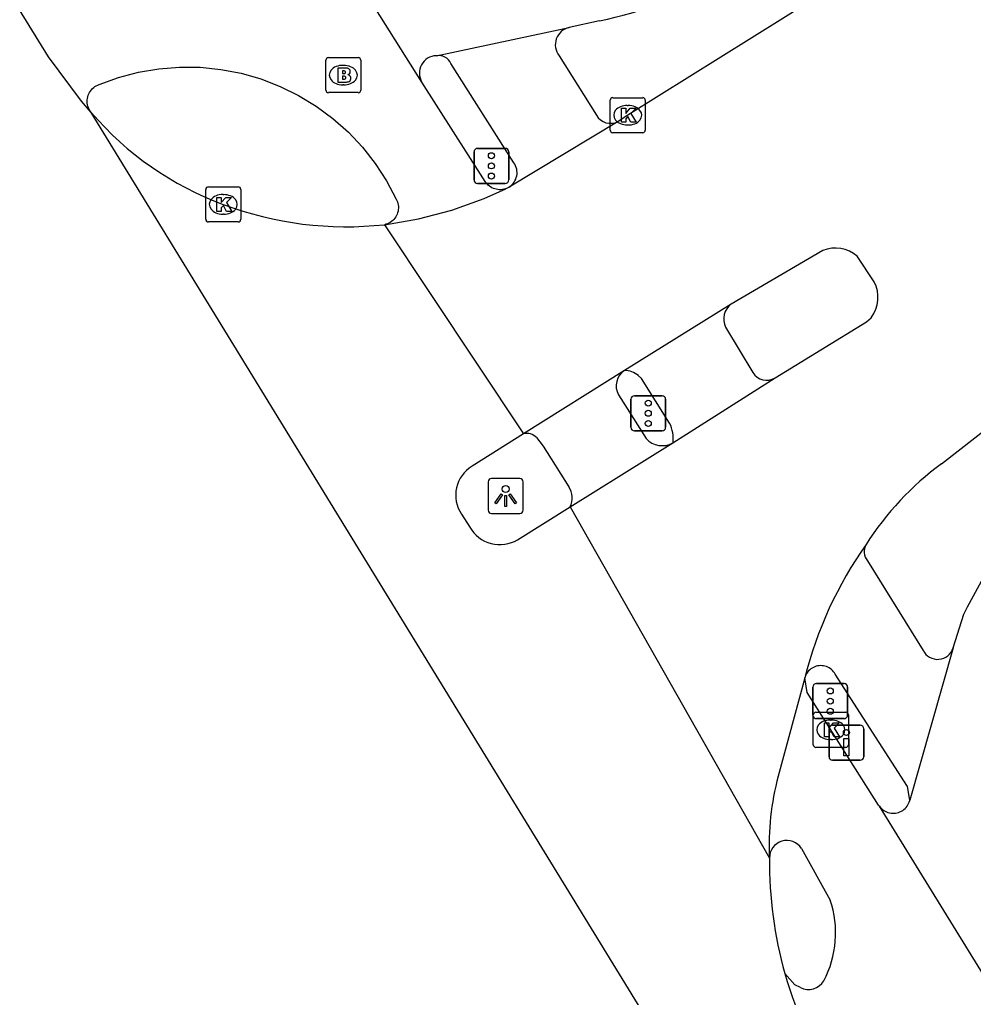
# Model space of a CAD drawing. Extents: x 158838 to 160074, y 386376 to 387776.
# Drawn here: x 159147.95 to 159175.17, y 386699.3 to 386727.2 of the extents above; entities that cross this region are included whole.
import ezdxf

# ---------------------------------------------------------------- set-up
doc = ezdxf.new("R2010")
doc.units = 0
for name, color, linetype in [('IMGEO_Brandkraan', 7, 'Continuous'), ('IMGEO_Drukknoppaal', 7, 'Continuous'), ('IMGEO_Fietspad_gesloten', 7, 'Continuous'), ('IMGEO_Fietspad_open', 7, 'Continuous'), ('IMGEO_Kolk', 7, 'Continuous'), ('IMGEO_Lichtpunt', 7, 'Continuous'), ('IMGEO_Rijbaan_lokaal_gesloten', 7, 'Continuous'), ('IMGEO_Rijbaan_regionaal_gesloten', 7, 'Continuous'), ('IMGEO_Verkeersregelinstallatiepaal', 7, 'Continuous'), ('IMGEO_Voetpad_open', 7, 'Continuous')]:
    doc.layers.add(name, color=color, linetype=linetype)

msp = doc.modelspace()

# ---------------------------------------------------------------- linework, layer by layer
at = {"layer": 'IMGEO_Brandkraan'}
for p, q in [((159156.761, 386726.115), (159157.613, 386726.115)), ((159156.686, 386725.189), (159156.686, 386726.041)), ((159157.174, 386725.895), (159157.199, 386725.895)), ((159157.687, 386726.041), (159157.687, 386725.189)), ((159157.197, 386725.335), (159157.172, 386725.335)), ((159157.613, 386725.115), (159156.761, 386725.115))]:
    msp.add_line(p, q, dxfattribs=at)
for points in [[(159156.761, 386726.115), (159157.613, 386726.115)], [(159156.686, 386725.189), (159156.686, 386726.041)], [(159157.034, 386725.815), (159157.034, 386725.415), (159157.247, 386725.415)], [(159157.265, 386725.815), (159157.034, 386725.815)], [(159157.687, 386726.041), (159157.687, 386725.189)], [(159157.213, 386725.734), (159157.159, 386725.734), (159157.159, 386725.658)], [(159157.159, 386725.658), (159157.212, 386725.658)], [(159157.221, 386725.582), (159157.159, 386725.582), (159157.159, 386725.501)], [(159157.159, 386725.501), (159157.221, 386725.501)], [(159157.613, 386725.115), (159156.761, 386725.115)]]:
    msp.add_lwpolyline(points, dxfattribs=at)
for centre, radius, start, end in [((159156.763, 386726.039), 0.0765, 91.552, 178.448), ((159156.763, 386726.039), 0.0765, 91.552, 178.448), ((159157.611, 386726.039), 0.0765, 1.552, 88.448), ((159157.611, 386726.039), 0.0765, 1.552, 88.448), ((159157.269, 386725.67), 0.145, 59.4692, 91.5367), ((159157.214, 386725.696), 0.0379, 267.8285, 90.9355), ((159157.222, 386725.541), 0.0404, 269.8759, 90.5077), ((159157.294, 386725.717), 0.0922, 285.5137, 58.1501), ((159157.299, 386725.525), 0.105, 301.3115, 78.989), ((159157.253, 386725.666), 0.251, 268.6676, 293.5347), ((159156.763, 386725.191), 0.0765, 181.552, 268.448), ((159156.763, 386725.191), 0.0765, 181.552, 268.448), ((159157.611, 386725.191), 0.0765, 271.552, 358.448), ((159157.611, 386725.191), 0.0765, 271.552, 358.448)]:
    msp.add_arc(centre, radius, start, end, dxfattribs=at)
for centre, major_axis, ratio, start_param, end_param in [((159157.173, 386725.615), (-0.387, 0.002), 0.722429, 4.712389, 7.853982), ((159157.198, 386725.615), (-0.39, 0.002), 0.717154, 1.570796, 4.712389)]:
    msp.add_ellipse(centre, major_axis=major_axis, ratio=ratio, start_param=start_param, end_param=end_param, dxfattribs=at)
at = {"layer": 'IMGEO_Drukknoppaal'}
for p, q in [((159171.048, 386706.165), (159171.048, 386706.965)), ((159171.048, 386706.965), (159171.048, 386706.165)), ((159171.148, 386707.065), (159171.938, 386707.065)), ((159171.938, 386707.065), (159171.148, 386707.065)), ((159172.038, 386706.965), (159172.038, 386706.165)), ((159172.038, 386706.165), (159172.038, 386706.965)), ((159171.938, 386706.065), (159171.148, 386706.065)), ((159171.148, 386706.065), (159171.938, 386706.065))]:
    msp.add_line(p, q, dxfattribs=at)
msp.add_lwpolyline([(159171.618, 386706.69), (159171.618, 386706.19), (159171.468, 386706.19), (159171.468, 386706.69), (159171.618, 386706.69)], dxfattribs=at)
msp.add_circle((159171.543, 386706.855), 0.085, dxfattribs=at)
for centre, start, end in [((159171.148, 386706.965), 90, 180), ((159171.148, 386706.965), 90, 180), ((159171.938, 386706.965), 0, 90), ((159171.938, 386706.965), 360, 90), ((159171.148, 386706.165), 180, 270), ((159171.148, 386706.165), 180, 270), ((159171.938, 386706.165), 270, 0), ((159171.938, 386706.165), 270, 0)]:
    msp.add_arc(centre, 0.1, start, end, dxfattribs=at)
at = {"layer": 'IMGEO_Fietspad_gesloten'}
for points in [[(159159.43, 386725.415), (159155.508, 386731.646)], [(159159.84, 386726.169), (159163.629, 386726.975)], [(159164.501, 386727.165), (159163.629, 386726.975)], [(159149.994, 386724.547), (159149.978, 386724.567), (159149.953, 386724.604), (159149.931, 386724.644), (159149.913, 386724.686), (159149.898, 386724.728), (159149.888, 386724.772), (159149.881, 386724.817), (159149.879, 386724.862), (159149.88, 386724.908), (159149.885, 386724.953), (159149.895, 386724.997), (159149.908, 386725.04), (159149.926, 386725.082), (159149.946, 386725.122), (159149.971, 386725.16), (159149.998, 386725.196), (159150.029, 386725.229), (159150.063, 386725.26), (159150.099, 386725.287), (159150.138, 386725.311), (159150.178, 386725.331), (159150.221, 386725.349), (159150.775, 386725.549), (159151.344, 386725.7), (159151.925, 386725.799), (159152.513, 386725.845), (159153.102, 386725.839), (159153.688, 386725.78), (159154.267, 386725.67), (159154.834, 386725.507), (159155.383, 386725.295), (159155.912, 386725.035), (159156.415, 386724.729), (159156.889, 386724.378), (159157.33, 386723.987), (159157.734, 386723.558), (159158.098, 386723.095), (159158.419, 386722.601), (159158.695, 386722.08), (159158.716, 386722.038), (159158.732, 386721.996), (159158.745, 386721.954), (159158.754, 386721.91), (159158.758, 386721.866), (159158.759, 386721.821), (159158.756, 386721.777), (159158.748, 386721.733), (159158.737, 386721.689), (159158.722, 386721.647), (159158.704, 386721.607), (159158.682, 386721.568), (159158.656, 386721.532), (159158.627, 386721.498), (159158.596, 386721.466), (159158.561, 386721.438), (159158.525, 386721.413), (159158.486, 386721.391), (159158.445, 386721.372), (159158.403, 386721.358), (159158.36, 386721.347)], [(159161.823, 386722.375), (159161.811, 386722.371), (159161.769, 386722.359), (159161.726, 386722.351), (159161.682, 386722.346), (159161.638, 386722.346), (159161.595, 386722.349), (159161.551, 386722.357), (159161.509, 386722.368), (159161.468, 386722.383), (159161.428, 386722.402), (159161.39, 386722.424), (159161.354, 386722.449), (159161.321, 386722.477), (159161.29, 386722.509), (159161.263, 386722.543), (159161.238, 386722.579), (159159.43, 386725.415)], [(159174.59, 386709.273), (159174.899, 386710.231), (159175.001, 386710.443), (159175.868, 386712.027)], [(159174.59, 386709.273), (159173.354, 386704.927)], [(159172.486, 386704.751), (159172.462, 386704.787), (159170.427, 386707.994), (159170.356, 386708.42)], [(159172.486, 386704.751), (159172.514, 386704.717), (159172.544, 386704.686), (159172.578, 386704.657), (159172.613, 386704.632), (159172.651, 386704.61), (159172.69, 386704.591), (159172.731, 386704.576), (159172.774, 386704.565), (159172.817, 386704.557), (159172.86, 386704.553), (159172.904, 386704.554), (159172.947, 386704.558), (159172.99, 386704.566), (159173.032, 386704.578), (159173.073, 386704.593), (159173.112, 386704.612), (159173.15, 386704.635), (159173.185, 386704.661), (159173.218, 386704.69), (159173.248, 386704.721), (159173.275, 386704.756), (159173.299, 386704.792), (159173.32, 386704.831), (159173.337, 386704.871), (159173.35, 386704.912), (159173.354, 386704.927)], [(159176.785, 386697.786), (159172.486, 386704.751)], [(159170.261, 386703.544), (159171.082, 386702.072)], [(159170.23, 386699.58), (159170.077, 386699.655), (159169.789, 386699.98)]]:
    msp.add_lwpolyline(points, dxfattribs=at)
for centre, radius, start, end in [((159159.799, 386748.156), 21.511, 282.626, 302.1633), ((159159.85, 386725.675), 0.494, 91.1675, 211.7608), ((159169.843, 386703.281), 0.494, 32.1924, 181.1369), ((159168.31, 386701.135), 2.926, 332.223, 18.6826), ((159170.464, 386700.027), 0.505, 242.3898, 329.4784)]:
    msp.add_arc(centre, radius, start, end, dxfattribs=at)
at = {"layer": 'IMGEO_Fietspad_open'}
for points in [[(159165.038, 386716.495), (159165.827, 386715.246)], [(159162.701, 386715.27), (159162.891, 386715.024), (159163.627, 386713.868)]]:
    msp.add_lwpolyline(points, dxfattribs=at)
for centre, radius, start, end in [((159165.502, 386716.747), 0.528, 123.1984, 208.4962), ((159162.419, 386715.009), 0.384, 42.8089, 103.8488), ((159166.29, 386715.67), 0.628, 222.4456, 299.0656), ((159163.168, 386713.557), 0.554, 332.1066, 34.1194)]:
    msp.add_arc(centre, radius, start, end, dxfattribs=at)
at = {"layer": 'IMGEO_Kolk'}
for p, q in [((159164.803, 386724.046), (159164.803, 386724.898)), ((159164.878, 386724.972), (159165.73, 386724.972)), ((159165.291, 386724.752), (159165.316, 386724.752)), ((159165.804, 386724.898), (159165.804, 386724.046)), ((159165.314, 386724.192), (159165.289, 386724.192)), ((159165.73, 386723.972), (159164.878, 386723.972)), ((159153.26, 386721.501), (159153.26, 386722.353)), ((159153.335, 386722.427), (159154.187, 386722.427)), ((159153.748, 386722.207), (159153.773, 386722.207)), ((159154.261, 386722.353), (159154.261, 386721.501)), ((159153.771, 386721.647), (159153.746, 386721.647)), ((159154.187, 386721.427), (159153.335, 386721.427)), ((159170.674, 386707.433), (159171.526, 386707.433)), ((159170.599, 386706.507), (159170.599, 386707.359)), ((159171.087, 386707.213), (159171.112, 386707.213)), ((159171.6, 386707.359), (159171.6, 386706.507)), ((159171.11, 386706.653), (159171.085, 386706.653)), ((159171.526, 386706.433), (159170.674, 386706.433))]:
    msp.add_line(p, q, dxfattribs=at)
for points in [[(159164.803, 386724.046), (159164.803, 386724.898)], [(159164.878, 386724.972), (159165.73, 386724.972)], [(159165.804, 386724.898), (159165.804, 386724.046)], [(159165.124, 386724.672), (159165.247, 386724.672), (159165.247, 386724.521), (159165.377, 386724.672), (159165.541, 386724.672), (159165.395, 386724.521), (159165.548, 386724.272), (159165.396, 386724.272), (159165.311, 386724.436), (159165.247, 386724.369), (159165.247, 386724.272), (159165.124, 386724.272), (159165.124, 386724.672)], [(159165.73, 386723.972), (159164.878, 386723.972)], [(159153.26, 386721.501), (159153.26, 386722.353)], [(159153.335, 386722.427), (159154.187, 386722.427)], [(159154.261, 386722.353), (159154.261, 386721.501)], [(159153.581, 386722.127), (159153.704, 386722.127), (159153.704, 386721.976), (159153.834, 386722.127), (159153.998, 386722.127), (159153.852, 386721.976), (159154.005, 386721.727), (159153.853, 386721.727), (159153.768, 386721.891), (159153.704, 386721.824), (159153.704, 386721.727), (159153.581, 386721.727), (159153.581, 386722.127)], [(159154.187, 386721.427), (159153.335, 386721.427)], [(159170.674, 386707.433), (159171.526, 386707.433)], [(159170.599, 386706.507), (159170.599, 386707.359)], [(159170.92, 386707.133), (159171.043, 386707.133), (159171.043, 386706.982), (159171.173, 386707.133), (159171.337, 386707.133), (159171.191, 386706.982), (159171.344, 386706.733), (159171.192, 386706.733), (159171.107, 386706.897), (159171.043, 386706.83), (159171.043, 386706.733), (159170.92, 386706.733), (159170.92, 386707.133)], [(159171.6, 386707.359), (159171.6, 386706.507)], [(159171.526, 386706.433), (159170.674, 386706.433)]]:
    msp.add_lwpolyline(points, dxfattribs=at)
for centre, start, end in [((159164.88, 386724.896), 91.552, 178.448), ((159164.88, 386724.896), 91.552, 178.448), ((159165.728, 386724.896), 1.552, 88.448), ((159165.728, 386724.896), 1.552, 88.448), ((159164.88, 386724.048), 181.552, 268.448), ((159164.88, 386724.048), 181.552, 268.448), ((159165.728, 386724.048), 271.552, 358.448), ((159165.728, 386724.048), 271.552, 358.448), ((159153.337, 386722.351), 91.552, 178.448), ((159153.337, 386722.351), 91.552, 178.448), ((159154.185, 386722.351), 1.552, 88.448), ((159154.185, 386722.351), 1.552, 88.448), ((159153.337, 386721.503), 181.552, 268.448), ((159153.337, 386721.503), 181.552, 268.448), ((159154.185, 386721.503), 271.552, 358.448), ((159154.185, 386721.503), 271.552, 358.448), ((159170.676, 386707.357), 91.552, 178.448), ((159170.676, 386707.357), 91.552, 178.448), ((159171.524, 386707.357), 1.552, 88.448), ((159171.524, 386707.357), 1.552, 88.448), ((159170.676, 386706.509), 181.552, 268.448), ((159170.676, 386706.509), 181.552, 268.448), ((159171.524, 386706.509), 271.552, 358.448), ((159171.524, 386706.509), 271.552, 358.448)]:
    msp.add_arc(centre, 0.0765, start, end, dxfattribs=at)
for centre, major_axis, ratio, start_param, end_param in [((159165.29, 386724.472), (-0.387, 0.002), 0.722429, 4.712389, 7.853982), ((159165.315, 386724.472), (-0.39, 0.002), 0.717154, 1.570796, 4.712389), ((159153.747, 386721.927), (-0.387, 0.002), 0.722429, 4.712389, 7.853982), ((159153.772, 386721.927), (-0.39, 0.002), 0.717154, 1.570796, 4.712389), ((159171.086, 386706.933), (-0.387, 0.002), 0.722429, 4.712389, 7.853982), ((159171.111, 386706.933), (-0.39, 0.002), 0.717154, 1.570796, 4.712389)]:
    msp.add_ellipse(centre, major_axis=major_axis, ratio=ratio, start_param=start_param, end_param=end_param, dxfattribs=at)
at = {"layer": 'IMGEO_Lichtpunt'}
for p, q in [((159162.223, 386714.102), (159161.415, 386714.102)), ((159162.223, 386714.102), (159161.415, 386714.102)), ((159161.321, 386714.007), (159161.321, 386713.2)), ((159161.321, 386714.007), (159161.321, 386713.2)), ((159162.317, 386713.2), (159162.317, 386714.007)), ((159162.317, 386713.2), (159162.317, 386714.007)), ((159161.415, 386713.106), (159162.223, 386713.106)), ((159161.415, 386713.106), (159162.223, 386713.106))]:
    msp.add_line(p, q, dxfattribs=at)
for points in [[(159161.695, 386713.671), (159161.734, 386713.643), (159161.546, 386713.381), (159161.508, 386713.408), (159161.695, 386713.671)], [(159161.797, 386713.623), (159161.844, 386713.623), (159161.844, 386713.301), (159161.797, 386713.301), (159161.797, 386713.623)], [(159161.907, 386713.643), (159161.945, 386713.67), (159162.132, 386713.408), (159162.093, 386713.38), (159161.907, 386713.643)]]:
    msp.add_lwpolyline(points, dxfattribs=at)
msp.add_circle((159161.82, 386713.805), 0.0994, dxfattribs=at)
for centre, start, end in [((159161.415, 386714.007), 90, 180), ((159161.415, 386714.007), 90, 180), ((159162.223, 386714.007), 0, 90), ((159162.223, 386714.007), 0, 90), ((159161.415, 386713.2), 180, 270), ((159161.415, 386713.2), 180, 270), ((159162.223, 386713.2), 270, 0), ((159162.223, 386713.2), 270, 360)]:
    msp.add_arc(centre, 0.0946, start, end, dxfattribs=at)
at = {"layer": 'IMGEO_Rijbaan_lokaal_gesloten'}
for points in [[(159206.548, 386750.241), (159206.163, 386750), (159194.286, 386742.564), (159179.465, 386733.314), (159165.304, 386724.47), (159165.028, 386724.291)], [(159174.261, 386714.525), (159176.25, 386716.075), (159190.964, 386727.285), (159207.258, 386739.719), (159219.532, 386749.102), (159220.679, 386750), (159220.905, 386750.177)], [(159165.028, 386724.291), (159161.918, 386722.422)], [(159158.36, 386721.347), (159159.33, 386721.512), (159160.282, 386721.763), (159161.208, 386722.098), (159161.823, 386722.375)], [(159161.918, 386722.422), (159161.823, 386722.375)], [(159170.873, 386720.61), (159168.259, 386719.084)], [(159172.337, 386719.721), (159171.849, 386720.445)], [(159168.259, 386719.084), (159165.213, 386717.189)], [(159169.507, 386716.973), (159172.12, 386718.58), (159172.253, 386718.692)], [(159165.213, 386717.189), (159162.327, 386715.382)], [(159166.595, 386715.121), (159169.507, 386716.973)], [(159163.658, 386713.298), (159166.595, 386715.121)], [(159170.356, 386708.42), (159169.599, 386705.608)]]:
    msp.add_lwpolyline(points, dxfattribs=at)
for centre, radius, start, end in [((159171.23, 386719.752), 0.93, 48.2339, 112.575), ((159171.469, 386719.274), 0.977, 323.4306, 27.2357), ((159179.293, 386707.646), 8.523, 126.1874, 147.5128), ((159181.61, 386705.552), 11.614, 144.9374, 165.7035), ((159176.852, 386703.65), 7.512, 164.8939, 182.8941)]:
    msp.add_arc(centre, radius, start, end, dxfattribs=at)
at = {"layer": 'IMGEO_Rijbaan_regionaal_gesloten'}
for points in [[(159149.994, 386724.547), (159149.718, 386724.875), (159148.774, 386726.136), (159147.947, 386727.475)], [(159168.342, 386694.627), (159149.994, 386724.547)], [(159158.36, 386721.347), (159162.327, 386715.382)], [(159162.327, 386715.382), (159160.863, 386714.452)], [(159162.161, 386712.357), (159163.658, 386713.298)], [(159163.658, 386713.298), (159169.349, 386703.271)], [(159160.562, 386713.09), (159160.798, 386712.717)]]:
    msp.add_lwpolyline(points, dxfattribs=at)
for centre, radius, start, end in [((159156.903, 386730.458), 9.092, 220.5487, 249.7783), ((159157.274, 386731.28), 9.992, 249.4109, 276.241), ((159161.343, 386713.632), 0.95, 120.3335, 214.7425), ((159161.655, 386713.203), 0.985, 209.5406, 300.8689), ((159180.891, 386703.139), 11.543, 179.3462, 195.8841), ((159181.482, 386703.339), 12.166, 196.0279, 214.1933)]:
    msp.add_arc(centre, radius, start, end, dxfattribs=at)
at = {"layer": 'IMGEO_Verkeersregelinstallatiepaal'}
for p, q in [((159160.917, 386722.625), (159160.917, 386723.425)), ((159160.917, 386723.425), (159160.917, 386722.625)), ((159161.017, 386723.525), (159161.807, 386723.525)), ((159161.807, 386723.525), (159161.017, 386723.525)), ((159161.907, 386723.425), (159161.907, 386722.625)), ((159161.907, 386722.625), (159161.907, 386723.425)), ((159161.807, 386722.525), (159161.017, 386722.525)), ((159161.017, 386722.525), (159161.807, 386722.525)), ((159165.395, 386715.565), (159165.395, 386716.365)), ((159165.395, 386716.365), (159165.395, 386715.565)), ((159165.495, 386716.465), (159166.285, 386716.465)), ((159166.285, 386716.465), (159165.495, 386716.465)), ((159166.385, 386716.365), (159166.385, 386715.565)), ((159166.385, 386715.565), (159166.385, 386716.365)), ((159166.285, 386715.465), (159165.495, 386715.465)), ((159165.495, 386715.465), (159166.285, 386715.465)), ((159170.689, 386708.252), (159171.479, 386708.252)), ((159171.479, 386708.252), (159170.689, 386708.252)), ((159170.589, 386707.352), (159170.589, 386708.152)), ((159170.589, 386708.152), (159170.589, 386707.352)), ((159171.579, 386708.152), (159171.579, 386707.352)), ((159171.579, 386707.352), (159171.579, 386708.152)), ((159171.479, 386707.252), (159170.689, 386707.252)), ((159170.689, 386707.252), (159171.479, 386707.252))]:
    msp.add_line(p, q, dxfattribs=at)
for centre in [(159161.412, 386723.315), (159161.412, 386723.025), (159161.412, 386722.735), (159165.89, 386716.255), (159165.89, 386715.965), (159165.89, 386715.675), (159171.084, 386708.042), (159171.084, 386707.752), (159171.084, 386707.462)]:
    msp.add_circle(centre, 0.085, dxfattribs=at)
for centre, start, end in [((159161.017, 386723.425), 90, 180), ((159161.017, 386723.425), 90, 180), ((159161.807, 386723.425), 0, 90), ((159161.807, 386723.425), 360, 90), ((159161.017, 386722.625), 180, 270), ((159161.017, 386722.625), 180, 270), ((159161.807, 386722.625), 270, 0), ((159161.807, 386722.625), 270, 0), ((159165.495, 386716.365), 90, 180), ((159165.495, 386716.365), 90, 180), ((159166.285, 386716.365), 0, 90), ((159166.285, 386716.365), 360, 90), ((159165.495, 386715.565), 180, 270), ((159165.495, 386715.565), 180, 270), ((159166.285, 386715.565), 270, 0), ((159166.285, 386715.565), 270, 0), ((159170.689, 386708.152), 90, 180), ((159170.689, 386708.152), 90, 180), ((159171.479, 386708.152), 0, 90), ((159171.479, 386708.152), 360, 90), ((159170.689, 386707.352), 180, 270), ((159170.689, 386707.352), 180, 270), ((159171.479, 386707.352), 270, 0), ((159171.479, 386707.352), 270, 0)]:
    msp.add_arc(centre, 0.1, start, end, dxfattribs=at)
at = {"layer": 'IMGEO_Voetpad_open'}
for points in [[(159163.345, 386726.17), (159164.411, 386724.475)], [(159162.056, 386723.113), (159160.259, 386725.945)], [(159168.097, 386718.42), (159168.87, 386717.13)], [(159166.497, 386715.68), (159165.693, 386716.958), (159165.606, 386717.043)], [(159172.145, 386711.755), (159173.733, 386709.201)], [(159173.354, 386704.927), (159173.287, 386705.32), (159171.228, 386708.521), (159171.206, 386708.557), (159171.18, 386708.591), (159171.152, 386708.623), (159171.12, 386708.652), (159171.087, 386708.678), (159171.051, 386708.7), (159171.013, 386708.72), (159170.974, 386708.736), (159170.933, 386708.749), (159170.892, 386708.758), (159170.849, 386708.763), (159170.807, 386708.764), (159170.764, 386708.762), (159170.722, 386708.755), (159170.681, 386708.745), (159170.641, 386708.732), (159170.602, 386708.715), (159170.565, 386708.694), (159170.529, 386708.67), (159170.496, 386708.643), (159170.466, 386708.614), (159170.438, 386708.581), (159170.414, 386708.547), (159170.392, 386708.51), (159170.374, 386708.472), (159170.356, 386708.42)]]:
    msp.add_lwpolyline(points, dxfattribs=at)
for centre, radius, start, end in [((159163.743, 386726.482), 0.506, 103.0599, 218.0749), ((159159.904, 386725.785), 0.39, 24.3167, 99.4249), ((159164.813, 386724.698), 0.46, 208.9681, 297.8209), ((159161.661, 386722.833), 0.485, 302.0627, 35.3494), ((159168.569, 386718.657), 0.528, 125.9189, 206.6593), ((159165.202, 386716.556), 0.633, 50.2793, 88.9605), ((159169.271, 386717.385), 0.475, 212.5151, 299.7937), ((159165.699, 386715.252), 0.906, 351.6854, 28.2019), ((159172.492, 386712.022), 0.438, 152.4477, 217.5445), ((159174.147, 386709.404), 0.461, 206.077, 343.5277)]:
    msp.add_arc(centre, radius, start, end, dxfattribs=at)

doc.saveas('drawing.dxf')
